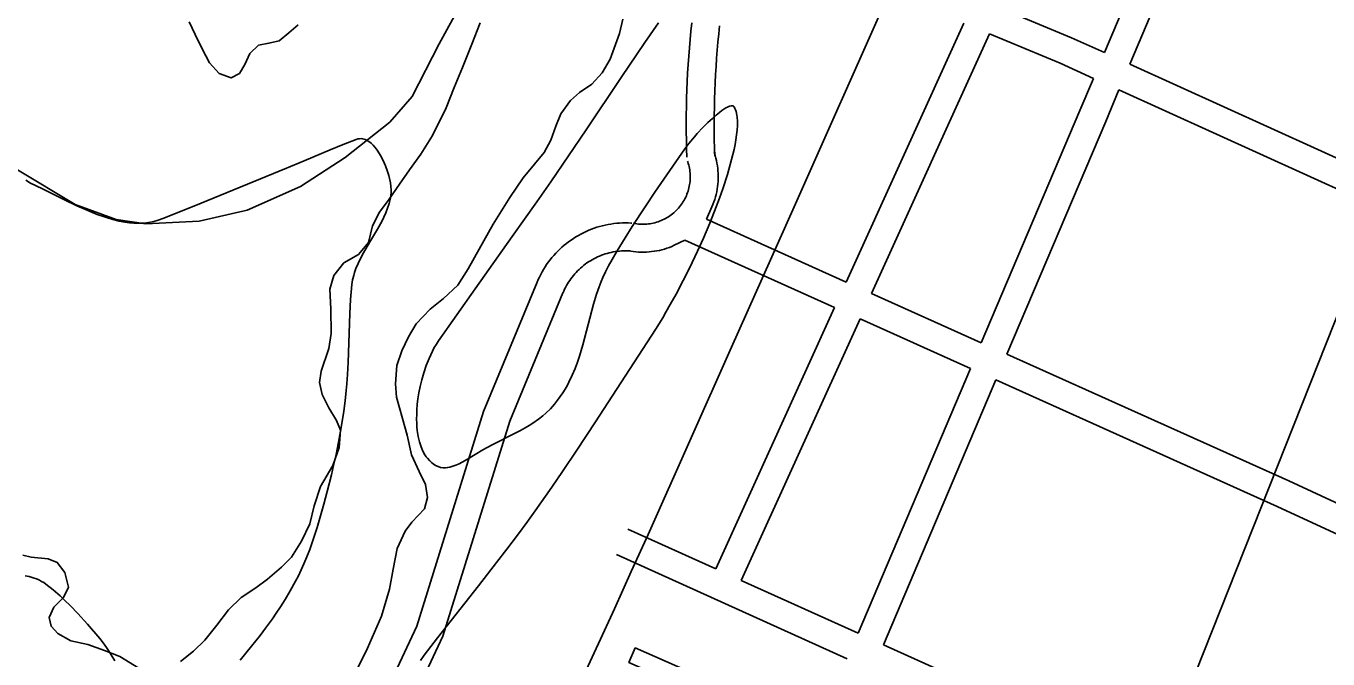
# Model space of a CAD drawing. Extents: x 3651524 to 3689615, y 505651 to 531377.
# Drawn here: x 3663080 to 3664478, y 520982 to 521661 of the extents above; entities that cross this region are included whole.
import ezdxf

# ---------------------------------------------------------------- set-up
doc = ezdxf.new("R2010")
doc.units = 0
for name, color, linetype in [('V-BLDG-OTLN', 7, 'Continuous'), ('V-ROAD-CNTR', 7, 'Continuous'), ('V-SITE-OTLN', 7, 'Continuous'), ('V-SITE-VEGE', 7, 'Continuous'), ('V-TOPO-SHOR', 7, 'Continuous')]:
    doc.layers.add(name, color=color, linetype=linetype)

msp = doc.modelspace()

# ---------------------------------------------------------------- linework, layer by layer
at = {"layer": 'V-BLDG-OTLN'}
msp.add_lwpolyline([(3663849.767, 520849.572), (3663801.083, 520739.492), (3663755.221, 520759.775), (3663794.245, 520848.009), (3663752.607, 520866.424), (3663720.695, 520794.269), (3663658.387, 520821.826), (3663667.719, 520842.926), (3663688.461, 520833.752), (3663748.097, 520968.586), (3663727.118, 520977.865), (3663734.06, 520993.564), (3663800.532, 520964.165), (3663767.36, 520889.164), (3663783.503, 520882.024), (3663812.882, 520948.448), (3663859.168, 520927.975), (3663828.626, 520858.923)], close=True, dxfattribs=at)
at = {"layer": 'V-ROAD-CNTR'}
for points in [[(3663301.041, 518380.368), (3663511.662, 518896.118), (3663766.875, 519532.093), (3664020.41, 520173.263), (3664817.741, 522182.033), (3665161.065, 522975.03)], [(3664237.733, 521632.479), (3664361.023, 521923.569)], [(3664265.06, 521620.077), (3664388.273, 521910.984)], [(3664237.735, 521632.48), (3664202.313, 521648.557), (3664039.115, 521716.679)], [(3663789.376, 521520.421), (3663789.1, 521529.375), (3663788.902, 521538.4), (3663788.786, 521547.426), (3663788.751, 521556.453), (3663788.798, 521565.481), (3663788.925, 521574.506), (3663789.134, 521583.53), (3663789.424, 521592.553), (3663789.794, 521601.571), (3663790.246, 521610.588), (3663790.78, 521619.599), (3663791.394, 521628.605), (3663792.09, 521637.604), (3663792.865, 521646.598), (3663793.723, 521655.585), (3663794.661, 521664.562)], [(3663819.362, 521521.345), (3663819.09, 521530.167), (3663818.898, 521538.922), (3663818.786, 521547.678), (3663818.751, 521556.435), (3663818.796, 521565.191), (3663818.921, 521573.948), (3663819.122, 521582.702), (3663819.404, 521591.455), (3663819.764, 521600.205), (3663820.202, 521608.95), (3663820.72, 521617.691), (3663821.316, 521626.429), (3663821.99, 521635.16), (3663822.743, 521643.884), (3663823.575, 521652.601), (3663824.485, 521661.312)], [(3663960.456, 521386.274), (3664086.8, 521664.266)], [(3663987.82, 521373.978), (3664114.498, 521652.703)], [(3664226.032, 521604.847), (3664190.333, 521621.049), (3664114.499, 521652.704)], [(3664825.959, 521370.913), (3664668.887, 521436.8), (3664265.061, 521620.078)], [(3664105.585, 521321.059), (3664211.466, 521570.46), (3664226.031, 521604.846)], [(3664132.955, 521308.76), (3664239.085, 521558.748), (3664253.357, 521592.445)], [(3664815.484, 521342.775), (3664656.883, 521409.302), (3664253.357, 521592.445)], [(3663810.367, 521453.72), (3663816.392, 521466.969), (3663817.468, 521469.573), (3663818.452, 521472.212), (3663819.345, 521474.885), (3663820.143, 521477.588), (3663820.847, 521480.317), (3663821.455, 521483.068), (3663821.967, 521485.837), (3663822.382, 521488.624), (3663822.7, 521491.424), (3663822.92, 521494.235), (3663823.041, 521497.05), (3663823.065, 521499.868), (3663822.99, 521502.681), (3663822.818, 521505.495), (3663822.546, 521508.302), (3663822.178, 521511.094), (3663821.713, 521513.871), (3663821.152, 521516.632), (3663820.493, 521519.372), (3663819.741, 521522.088), (3663818.916, 521524.703), (3663818.559, 521525.744)], [(3663731.98, 521449.357), (3663733.982, 521448.992), (3663735.736, 521448.734), (3663737.497, 521448.538), (3663739.261, 521448.403), (3663741.031, 521448.33), (3663742.806, 521448.318), (3663744.576, 521448.369), (3663746.343, 521448.48), (3663748.104, 521448.654), (3663749.861, 521448.89), (3663751.61, 521449.186), (3663753.345, 521449.542), (3663755.065, 521449.959), (3663756.771, 521450.436), (3663758.462, 521450.972), (3663760.13, 521451.566), (3663761.776, 521452.218), (3663763.401, 521452.929), (3663764.999, 521453.694), (3663766.569, 521454.515), (3663768.11, 521455.39), (3663769.617, 521456.316), (3663771.092, 521457.297), (3663772.533, 521458.328), (3663773.937, 521459.409), (3663775.304, 521460.538), (3663776.628, 521461.714), (3663777.914, 521462.937), (3663779.153, 521464.2), (3663780.346, 521465.507), (3663781.496, 521466.856), (3663782.598, 521468.245), (3663783.65, 521469.67), (3663784.653, 521471.132), (3663785.602, 521472.624), (3663786.499, 521474.152), (3663787.343, 521475.711), (3663788.132, 521477.297), (3663788.866, 521478.911), (3663789.542, 521480.547), (3663790.162, 521482.208), (3663790.723, 521483.889), (3663791.225, 521485.586), (3663791.667, 521487.301), (3663792.049, 521489.032), (3663792.371, 521490.775), (3663792.632, 521492.528), (3663792.832, 521494.288), (3663792.97, 521496.053), (3663793.047, 521497.822), (3663793.061, 521499.594), (3663793.014, 521501.367), (3663792.906, 521503.135), (3663792.736, 521504.896), (3663792.504, 521506.654), (3663792.211, 521508.403), (3663791.858, 521510.138), (3663791.445, 521511.86), (3663790.971, 521513.568), (3663790.416, 521515.329), (3663790.179, 521516.022)], [(3663628.628, 521386.15), (3663629.766, 521388.797), (3663631.077, 521391.612), (3663632.474, 521394.388), (3663633.953, 521397.12), (3663635.514, 521399.806), (3663637.155, 521402.444), (3663638.874, 521405.031), (3663640.672, 521407.566), (3663642.544, 521410.044), (3663644.491, 521412.466), (3663646.507, 521414.825), (3663648.597, 521417.128), (3663650.756, 521419.364), (3663652.976, 521421.532), (3663655.264, 521423.634), (3663657.614, 521425.667), (3663660.027, 521427.629), (3663662.495, 521429.515), (3663665.019, 521431.326), (3663667.596, 521433.061), (3663670.223, 521434.716), (3663672.901, 521436.293), (3663675.625, 521437.787), (3663678.39, 521439.199), (3663681.2, 521440.528), (3663684.048, 521441.771), (3663686.93, 521442.927), (3663689.846, 521443.996), (3663692.797, 521444.978), (3663695.773, 521445.868), (3663698.773, 521446.67), (3663701.795, 521447.38), (3663704.841, 521448), (3663707.906, 521448.527), (3663710.98, 521448.961), (3663714.066, 521449.303), (3663717.164, 521449.552), (3663720.267, 521449.707), (3663723.372, 521449.769), (3663726.48, 521449.737), (3663729.491, 521449.614), (3663730.155, 521449.576)], [(3663960.457, 521386.275), (3663810.367, 521453.72)], [(3663726.593, 521419.845), (3663729.105, 521419.386), (3663731.892, 521418.976), (3663734.691, 521418.664), (3663737.503, 521418.449), (3663740.319, 521418.334), (3663743.132, 521418.316), (3663745.95, 521418.395), (3663748.763, 521418.574), (3663751.57, 521418.85), (3663754.361, 521419.224), (3663757.136, 521419.694), (3663759.897, 521420.262), (3663762.637, 521420.925), (3663765.351, 521421.684), (3663768.034, 521422.536), (3663770.69, 521423.482), (3663773.31, 521424.52), (3663775.891, 521425.647), (3663787.393, 521431.153)], [(3663948.044, 521358.963), (3663787.393, 521431.153)], [(3663656.192, 521374.306), (3663657.15, 521376.537), (3663658.081, 521378.534), (3663659.07, 521380.502), (3663660.119, 521382.438), (3663661.226, 521384.344), (3663662.389, 521386.214), (3663663.608, 521388.047), (3663664.882, 521389.844), (3663666.21, 521391.602), (3663667.589, 521393.318), (3663669.023, 521394.995), (3663670.501, 521396.624), (3663672.03, 521398.208), (3663673.608, 521399.748), (3663675.23, 521401.238), (3663676.896, 521402.679), (3663678.603, 521404.067), (3663680.353, 521405.405), (3663682.143, 521406.69), (3663683.97, 521407.919), (3663685.835, 521409.094), (3663687.731, 521410.211), (3663689.663, 521411.271), (3663691.626, 521412.273), (3663693.616, 521413.214), (3663695.634, 521414.095), (3663697.68, 521414.915), (3663699.748, 521415.674), (3663701.835, 521416.368), (3663703.945, 521417), (3663706.075, 521417.568), (3663708.221, 521418.072), (3663710.379, 521418.512), (3663712.546, 521418.885), (3663714.728, 521419.193), (3663716.92, 521419.435), (3663719.114, 521419.612), (3663721.313, 521419.721), (3663723.518, 521419.765), (3663725.718, 521419.743), (3663728.013, 521419.65), (3663728.419, 521419.626)], [(3663390.913, 520785.196), (3663499.431, 521016.945), (3663571.122, 521247.168), (3663628.55, 521385.963)], [(3663339.695, 520605.074), (3663527.467, 521006.075), (3663599.362, 521236.952), (3663656.27, 521374.493)], [(3664105.586, 521321.059), (3663987.821, 521373.978)], [(3663820.49, 521078.314), (3663948.043, 521358.963)], [(3663847.825, 521065.953), (3663975.407, 521346.666)], [(3664093.86, 521293.439), (3663975.408, 521346.667)], [(3664706.348, 521049.65), (3664683.287, 521058.099), (3664435.799, 521172.674), (3664132.956, 521308.76)], [(3663973.21, 521009.256), (3664093.859, 521293.439)], [(3664000.553, 520996.892), (3664121.229, 521281.14)], [(3664695.88, 521021.535), (3664671.805, 521030.355), (3664423.349, 521145.38), (3664121.23, 521281.14)], [(3663726.109, 521120.993), (3663820.49, 521078.315)], [(3663713.749, 521093.657), (3663961.483, 520981.635)], [(3663847.825, 521065.954), (3663973.21, 521009.257)], [(3664000.552, 520996.893), (3664478.219, 520780.898), (3664587.295, 520729.897)]]:
    msp.add_lwpolyline(points, dxfattribs=at)
at = {"layer": 'V-SITE-OTLN'}
msp.add_lwpolyline([(3663558.244, 521705.608), (3663523.458, 521641.872), (3663494.649, 521585.37), (3663470.528, 521557.988), (3663422.578, 521519.902), (3663374.753, 521488.766), (3663317.292, 521463.363), (3663265.64, 521451.761), (3663208.574, 521448.598), (3663176.677, 521453.333), (3663132.467, 521469.408), (3663070.553, 521506.655)], dxfattribs=at)
at = {"layer": 'V-SITE-VEGE'}
for points in [[(3664005.037, 521693.433), (3663904.599, 521467.135), (3663837.464, 521316.349), (3663747.694, 521115.413), (3663729.704, 521075.42), (3663711.586, 521035.484), (3663675.025, 520955.76)], [(3663831.402, 521573.125), (3663827.14, 521570.354), (3663824.306, 521568.234), (3663820.896, 521565.468), (3663816.843, 521561.927), (3663812.093, 521557.497), (3663806.656, 521552.08), (3663800.635, 521545.659), (3663797.589, 521542.229), (3663791.509, 521534.901), (3663787.337, 521529.302), (3663771.078, 521505.94), (3663755.028, 521482.556), (3663744.518, 521466.895), (3663730.837, 521445.856), (3663723.229, 521433.722), (3663714.752, 521419.732), (3663705.384, 521403.549), (3663702.11, 521397.36), (3663699.15, 521391.025), (3663697.334, 521386.735), (3663695.085, 521380.933), (3663692.355, 521373.07), (3663689.095, 521362.413), (3663677.675, 521318.944), (3663674.031, 521306.654), (3663671.869, 521300.186), (3663669.352, 521293.376), (3663666.382, 521286.231), (3663662.839, 521278.766), (3663660.84, 521274.985), (3663658.645, 521271.137), (3663656.224, 521267.232), (3663653.558, 521263.271), (3663650.613, 521259.265), (3663647.354, 521255.22), (3663642.826, 521250.231), (3663638.05, 521245.646), (3663634.743, 521242.791), (3663630.192, 521239.207), (3663623.907, 521234.781), (3663620.216, 521232.41), (3663615.926, 521229.819), (3663610.941, 521226.982), (3663605.157, 521223.878), (3663580.532, 521211.407), (3663570.431, 521205.954), (3663553.998, 521196.035), (3663548.245, 521192.83), (3663544.96, 521191.187), (3663541.229, 521189.551), (3663537.028, 521188.081), (3663534.831, 521187.503), (3663532.523, 521187.069), (3663530.112, 521186.831), (3663527.61, 521186.864), (3663525.031, 521187.249), (3663522.396, 521188.099), (3663519.582, 521189.475), (3663516.968, 521191.132), (3663515.336, 521192.388), (3663513.294, 521194.235), (3663510.808, 521197.002), (3663509.503, 521198.726), (3663508.117, 521200.825), (3663506.663, 521203.375), (3663505.174, 521206.482), (3663503.687, 521210.262), (3663502.266, 521214.862), (3663500.99, 521220.443), (3663500.003, 521226.943), (3663499.638, 521230.659), (3663499.39, 521234.712), (3663499.276, 521239.125), (3663499.323, 521243.917), (3663499.558, 521249.109), (3663500.015, 521254.71), (3663500.726, 521260.727), (3663501.729, 521267.162), (3663503.067, 521273.996), (3663504.781, 521281.203), (3663506.919, 521288.73), (3663509.528, 521296.498), (3663512.602, 521304.268), (3663514.345, 521308.153), (3663516.229, 521312.009), (3663518.265, 521315.808), (3663520.456, 521319.519), (3663522.805, 521323.101), (3663542.386, 521351.122), (3663562.182, 521379.104), (3663601.991, 521435.037), (3663628.373, 521472.37), (3663643.281, 521493.741), (3663662.368, 521521.579), (3663681.286, 521549.614), (3663718.981, 521605.879), (3663744.311, 521643.222), (3663758.958, 521664.39)], [(3663503.32, 520980.071), (3663507.384, 520985.64), (3663521.775, 521004.357), (3663536.34, 521022.975), (3663565.678, 521060.13), (3663585.134, 521085.015), (3663596.136, 521099.337), (3663608.543, 521115.835), (3663617.677, 521128.267), (3663626.692, 521140.78), (3663644.409, 521166.026), (3663656.021, 521182.993), (3663671.297, 521205.753), (3663691.384, 521236.264), (3663755.706, 521335.35), (3663763.482, 521347.939), (3663766.972, 521353.858), (3663771.641, 521362.03), (3663777.869, 521373.355), (3663785.437, 521387.789), (3663789.987, 521396.829), (3663795.103, 521407.333), (3663800.811, 521419.496), (3663807.1, 521433.511), (3663813.914, 521449.53), (3663820.861, 521466.996), (3663824.392, 521476.441), (3663827.902, 521486.335), (3663832.96, 521501.803), (3663836.057, 521512.361), (3663837.495, 521517.706), (3663840.069, 521528.427), (3663841.165, 521533.763), (3663842.105, 521539.04), (3663842.862, 521544.234), (3663843.409, 521549.299), (3663843.714, 521554.197), (3663843.741, 521558.881), (3663843.45, 521563.258), (3663843.178, 521565.326), (3663842.336, 521569.191), (3663841.761, 521570.962), (3663841.068, 521572.617), (3663840.255, 521574.145), (3663839.598, 521574.884), (3663838.719, 521575.304), (3663838.019, 521575.417), (3663836.952, 521575.366), (3663835.303, 521574.958), (3663832.973, 521573.973), (3663831.402, 521573.125)], [(3663079.747, 521495.426), (3663084.84, 521492.454), (3663090.118, 521489.808), (3663098.408, 521485.884), (3663106.281, 521482.028), (3663121.252, 521474.588), (3663134.519, 521468.177), (3663146.209, 521462.922), (3663156.148, 521458.902), (3663165.167, 521455.717), (3663173.044, 521453.374), (3663179.921, 521451.722), (3663185.913, 521450.616), (3663191.138, 521449.936), (3663195.688, 521449.575), (3663199.655, 521449.453), (3663203.112, 521449.5), (3663209.129, 521449.948), (3663213.606, 521450.61), (3663216.947, 521451.292), (3663221.919, 521452.639), (3663226.855, 521454.39), (3663260.077, 521467.745), (3663359.717, 521508.435), (3663378.423, 521516.299), (3663406.448, 521528.282), (3663420.45, 521534), (3663434.45, 521539.321), (3663436.255, 521539.845), (3663437.981, 521540.111), (3663439.632, 521540.152), (3663441.209, 521539.999), (3663442.714, 521539.673), (3663444.154, 521539.204), (3663445.526, 521538.61), (3663448.119, 521537.095), (3663450.468, 521535.274), (3663452.589, 521533.251), (3663454.506, 521531.104), (3663456.235, 521528.901), (3663457.789, 521526.685), (3663460.53, 521522.206), (3663462.723, 521518.02), (3663464.474, 521514.218), (3663465.873, 521510.831), (3663467.999, 521504.884), (3663469.305, 521500.501), (3663470.116, 521497.316), (3663471.048, 521492.782), (3663471.619, 521488.649), (3663471.812, 521485.399), (3663471.763, 521482.261), (3663471.509, 521479.226), (3663471.081, 521476.292), (3663470.503, 521473.453), (3663469.807, 521470.709), (3663468.091, 521465.396), (3663466.102, 521460.418), (3663463.954, 521455.756), (3663461.728, 521451.382), (3663457.144, 521443.169), (3663448.491, 521428.704), (3663442.147, 521417.733), (3663439.927, 521413.582), (3663436.388, 521406.262), (3663434.098, 521400.72), (3663432.632, 521396.53), (3663431.696, 521393.366), (3663430.573, 521388.59), (3663429.832, 521383.769), (3663428.988, 521375.35), (3663428.347, 521367.426), (3663427.458, 521352.506), (3663425.652, 521299.967)], [(3663425.652, 521299.967), (3663425.019, 521286.831), (3663424.374, 521277.001), (3663423.768, 521269.642), (3663422.617, 521258.636), (3663421.126, 521247.677), (3663418.224, 521229.954), (3663415.402, 521214.526), (3663412.709, 521201.081), (3663410.179, 521189.352), (3663407.824, 521179.11), (3663403.386, 521161.231), (3663399.788, 521147.852), (3663396.931, 521137.825), (3663392.386, 521122.797), (3663387.527, 521107.772), (3663384.477, 521099.122), (3663381.399, 521091.188), (3663378.323, 521083.893), (3663375.275, 521077.169), (3663372.277, 521070.96), (3663369.346, 521065.213), (3663363.536, 521054.614), (3663358.13, 521045.501), (3663353.155, 521037.622), (3663348.623, 521030.796), (3663344.523, 521024.857), (3663337.052, 521014.523), (3663331.209, 521006.796), (3663322.07, 520995.202), (3663309.92, 520980.508)], [(3663175.085, 520979.713), (3663171.358, 520986.078), (3663168.47, 520990.717), (3663166.24, 520994.084), (3663162.773, 520998.927), (3663159.136, 521003.462), (3663145.846, 521018.875), (3663135.514, 521030.362), (3663127.474, 521038.779), (3663121.241, 521044.915), (3663116.437, 521049.39), (3663109.001, 521055.856), (3663101.257, 521061.975), (3663098.959, 521063.572), (3663096.657, 521064.955), (3663094.361, 521066.143), (3663092.08, 521067.165), (3663087.513, 521068.809), (3663083.075, 521069.997), (3663078.797, 521070.849)]]:
    msp.add_lwpolyline(points, dxfattribs=at)
at = {"layer": 'V-TOPO-SHOR'}
for points in [[(3663372.226, 521662.42), (3663361.947, 521653.788), (3663351.666, 521645.155), (3663340.621, 521642.571), (3663329.578, 521640.51), (3663320.348, 521631.612), (3663314.786, 521619.809), (3663309.231, 521610.11), (3663300.018, 521605.416), (3663287.16, 521609.93), (3663276.695, 521621.53), (3663269.134, 521636.535), (3663261.308, 521651.803), (3663255.054, 521665.49)], [(3663413.094, 521237.474), (3663404.826, 521251.372), (3663397.748, 521265.661), (3663395.022, 521278.348), (3663396.654, 521290.624), (3663405.066, 521314.758), (3663407.505, 521330.992), (3663407.208, 521357.536), (3663406.1, 521378.538), (3663410.513, 521393.18), (3663421.261, 521407.006), (3663436.746, 521415.663), (3663447.492, 521428.696), (3663451.918, 521446.507), (3663459.499, 521461.136), (3663469.854, 521475.36), (3663481.007, 521491.164), (3663491.762, 521506.575), (3663503.712, 521523.566), (3663516.467, 521543.722), (3663530.839, 521573.381), (3663539.638, 521595.137), (3663548.436, 521616.498), (3663558.434, 521641.418), (3663567.634, 521664.361)], [(3663720.572, 521668.537), (3663716.947, 521653.099), (3663706.939, 521625.404), (3663698.564, 521610.778), (3663687.425, 521598.539), (3663674.318, 521589.874), (3663664.381, 521581.194), (3663654.027, 521566.973), (3663648.825, 521553.522), (3663643.221, 521538.487), (3663636.041, 521525.442), (3663625.693, 521512.803), (3663613.753, 521498.191), (3663599.409, 521476.851), (3663581.472, 521448.394), (3663566.317, 521421.512), (3663554.75, 521400.559), (3663543.588, 521382.772), (3663528.085, 521368.569), (3663513.778, 521357.135), (3663498.663, 521341.345), (3663490.688, 521327.508), (3663483.5, 521312.48), (3663477.892, 521296.655), (3663476.631, 521276.851), (3663477.763, 521262.585), (3663484.016, 521239.582), (3663489.099, 521221.735), (3663493.773, 521200.721), (3663502.024, 521182.86), (3663508.709, 521168.971), (3663511.031, 521155.096), (3663507.816, 521142.826), (3663494.293, 521128.615), (3663487.125, 521118.737), (3663478.339, 521100.15), (3663473.897, 521077.98), (3663470.249, 521056.601), (3663461.425, 521027.714)], [(3663384.545, 521126.653), (3663389.372, 521146.047), (3663396.185, 521166.622), (3663409.344, 521189.156), (3663416.151, 521208.54), (3663417.413, 521227.156), (3663413.094, 521237.474)], [(3663245.721, 520979.008), (3663259.629, 520990.049), (3663271.956, 521001.889), (3663284.692, 521018.082), (3663297.433, 521034.278), (3663310.954, 521047.696), (3663326.443, 521057.938), (3663339.157, 521067.398), (3663354.259, 521080.02), (3663364.996, 521091.071), (3663375.759, 521108.065), (3663384.545, 521126.653)], [(3663076.589, 521092.955), (3663085.297, 521090.942), (3663103.514, 521089.287), (3663113.404, 521085.289), (3663121.684, 521074.562), (3663125.585, 521058.698), (3663119.996, 521047.627), (3663109.658, 521037.366), (3663104.862, 521026.291), (3663106.805, 521016.776), (3663113.908, 521008.825), (3663128.141, 521001.244), (3663146.35, 520997.213), (3663164.153, 520990.807), (3663180.769, 520984.405), (3663200.925, 520971.65)], [(3663461.425, 521027.714), (3663446.636, 520993.304), (3663434.26, 520968.392), (3663421.489, 520943.875), (3663409.936, 520926.885), (3663397.611, 520915.443), (3663385.683, 520904.394)]]:
    msp.add_lwpolyline(points, dxfattribs=at)

doc.saveas('drawing.dxf')
